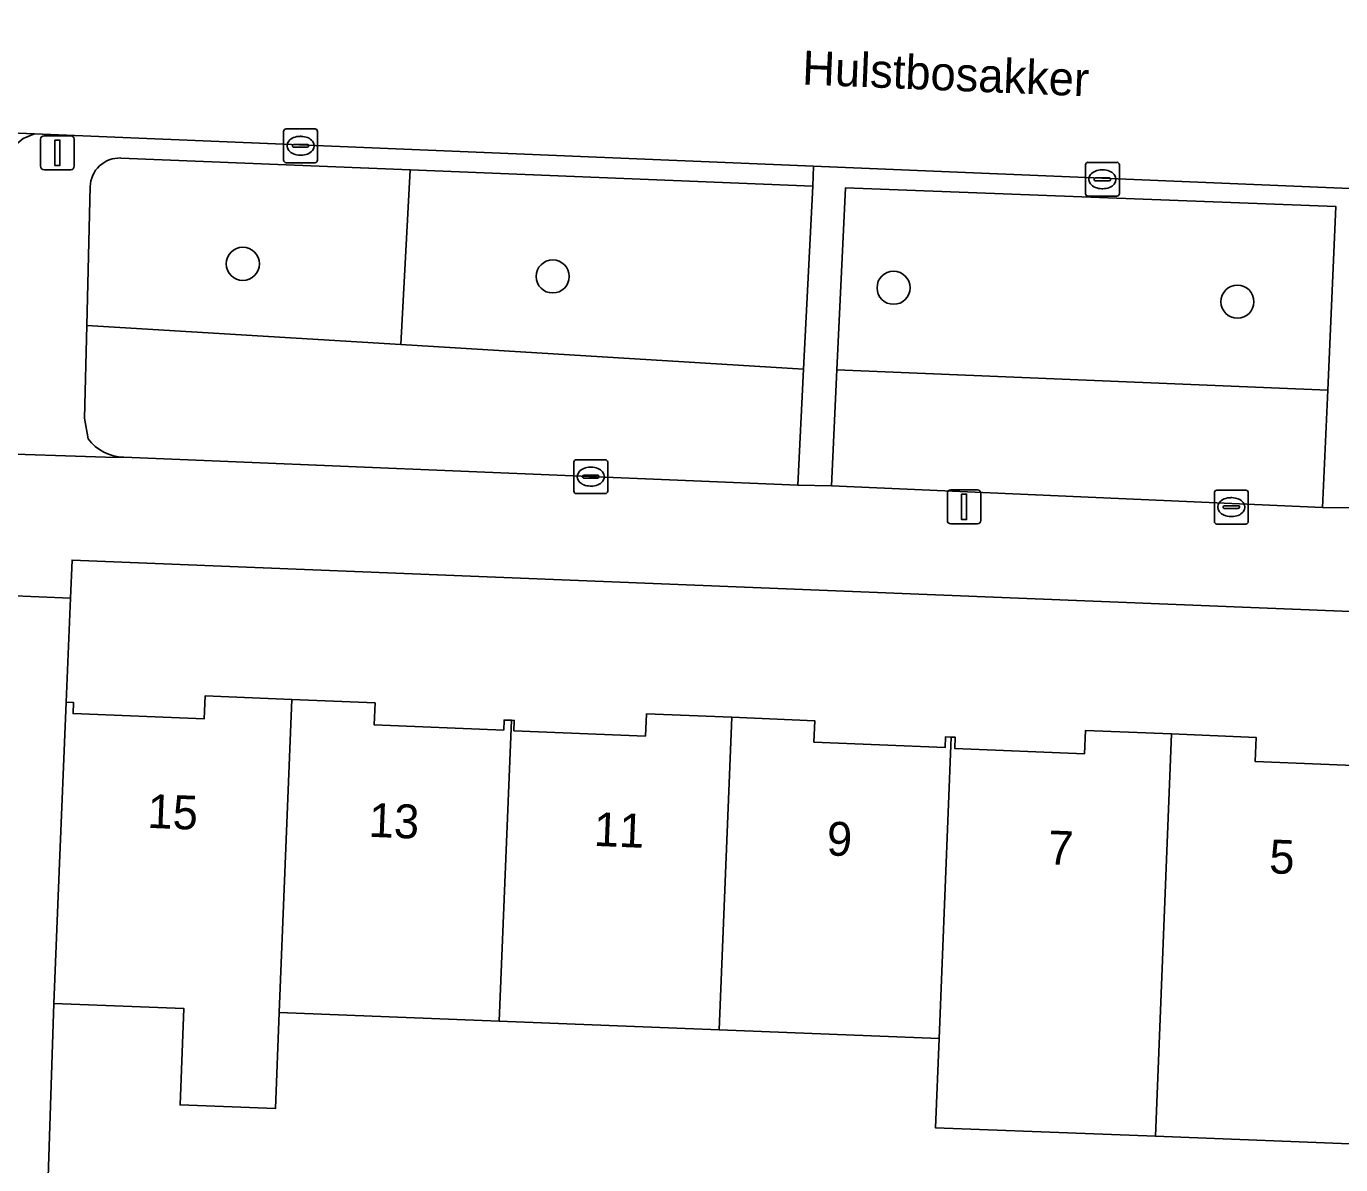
# Model space of a CAD drawing. Extents: x 161354 to 162026, y 386504 to 387460.
# Drawn here: x 161787.27 to 161826.1, y 386608.86 to 386642.48 of the extents above; entities that cross this region are included whole.
import ezdxf

# ---------------------------------------------------------------- set-up
doc = ezdxf.new("R2010")
doc.units = 0
for name, color, linetype in [('IMGEO_Boom', 7, 'Continuous'), ('IMGEO_Erf', 7, 'Continuous'), ('IMGEO_Groenvoorziening', 7, 'Continuous'), ('IMGEO_Kolk', 7, 'Continuous'), ('IMGEO_Lichtmast', 7, 'Continuous'), ('IMGEO_Openbare_ruimte_label', 7, 'Continuous'), ('IMGEO_Pand', 7, 'Continuous'), ('IMGEO_Pand_nummerreeks', 7, 'Continuous'), ('IMGEO_Parkeervlak_open', 7, 'Continuous'), ('IMGEO_Rijbaan_lokaal_open', 7, 'Continuous'), ('IMGEO_Voetpad_open', 7, 'Continuous')]:
    doc.layers.add(name, color=color, linetype=linetype)

msp = doc.modelspace()

# ---------------------------------------------------------------- linework, layer by layer
at = {"layer": 'IMGEO_Boom'}
for centre in [(161793.67, 386635.461), (161802.822, 386635.09), (161812.889, 386634.755), (161823.044, 386634.344)]:
    msp.add_circle(centre, 0.489, dxfattribs=at)
at = {"layer": 'IMGEO_Erf'}
for points in [[(161844.281, 386624.481), (161788.628, 386626.712), (161788.581, 386625.591), (161788.452, 386622.516), (161788.669, 386622.507), (161788.655, 386622.179), (161792.527, 386622.021), (161792.555, 386622.701), (161795.119, 386622.596), (161797.577, 386622.496), (161797.551, 386621.848), (161801.375, 386621.692), (161801.387, 386621.991), (161801.6, 386621.983), (161801.686, 386621.98), (161801.675, 386621.674), (161805.562, 386621.515), (161805.589, 386622.173), (161808.109, 386622.071), (161810.561, 386621.971), (161810.535, 386621.339), (161814.414, 386621.181), (161814.427, 386621.495), (161814.591, 386621.488), (161814.712, 386621.483), (161814.698, 386621.151), (161818.531, 386620.995), (161818.559, 386621.684), (161821.099, 386621.581), (161823.598, 386621.479), (161823.569, 386620.764), (161827.448, 386620.606)], [(161827.116, 386609.441), (161820.62, 386609.697), (161814.127, 386609.952), (161814.233, 386612.589), (161807.737, 386612.845), (161801.242, 386613.101), (161794.747, 386613.357), (161794.633, 386610.514), (161791.818, 386610.625), (161791.932, 386613.468), (161788.09, 386613.619), (161787.852, 386606.389), (161794.457, 386606.152), (161800.953, 386605.919), (161807.449, 386605.685), (161813.945, 386605.452), (161820.441, 386605.219), (161826.937, 386604.986)]]:
    msp.add_lwpolyline(points, dxfattribs=at)
at = {"layer": 'IMGEO_Groenvoorziening'}
for points in [[(161789.163, 386637.742), (161789.059, 386633.638), (161798.339, 386633.075), (161798.609, 386638.238), (161790.065, 386638.587)], [(161790.156, 386629.75), (161810.057, 386628.926), (161810.229, 386632.353), (161798.339, 386633.075), (161789.059, 386633.638), (161788.99, 386630.903), (161789.098, 386630.293)]]:
    msp.add_lwpolyline(points, dxfattribs=at)
for points in [[(161810.229, 386632.353), (161810.5, 386637.753), (161798.609, 386638.238), (161798.339, 386633.075)], [(161825.714, 386631.73), (161825.953, 386637.15), (161811.47, 386637.71), (161811.218, 386632.328)], [(161811.218, 386632.328), (161811.057, 386628.903), (161825.561, 386628.263), (161825.714, 386631.73)]]:
    msp.add_lwpolyline(points, close=True, dxfattribs=at)
for centre, radius, start, end in [((161790.03, 386637.72), 0.868, 87.7208, 178.5417), ((161790.182, 386631.102), 1.352, 216.7446, 268.9186)]:
    msp.add_arc(centre, radius, start, end, dxfattribs=at)
at = {"layer": 'IMGEO_Kolk'}
for p, q in [((161794.875, 386638.521), (161794.875, 386639.373)), ((161794.95, 386639.447), (161795.802, 386639.447)), ((161795.363, 386639.227), (161795.388, 386639.227)), ((161795.876, 386639.373), (161795.876, 386638.521)), ((161795.134, 386638.941), (161795.134, 386638.953)), ((161795.572, 386638.904), (161795.174, 386638.904)), ((161795.177, 386638.99), (161795.575, 386638.99)), ((161795.618, 386638.953), (161795.618, 386638.941)), ((161795.802, 386638.447), (161794.95, 386638.447)), ((161795.386, 386638.667), (161795.361, 386638.667)), ((161818.556, 386637.533), (161818.556, 386638.385)), ((161818.631, 386638.459), (161819.483, 386638.459)), ((161819.557, 386638.385), (161819.557, 386637.533)), ((161818.815, 386637.953), (161818.815, 386637.965)), ((161818.858, 386638.002), (161819.256, 386638.002)), ((161819.044, 386638.239), (161819.069, 386638.239)), ((161819.299, 386637.965), (161819.299, 386637.953)), ((161819.253, 386637.916), (161818.855, 386637.916)), ((161819.067, 386637.679), (161819.042, 386637.679)), ((161819.483, 386637.459), (161818.631, 386637.459)), ((161803.446, 386628.752), (161803.446, 386629.604)), ((161803.521, 386629.678), (161804.373, 386629.678)), ((161803.934, 386629.458), (161803.959, 386629.458)), ((161804.447, 386629.604), (161804.447, 386628.752)), ((161803.705, 386629.172), (161803.705, 386629.184)), ((161804.143, 386629.135), (161803.745, 386629.135)), ((161803.748, 386629.221), (161804.146, 386629.221)), ((161804.189, 386629.184), (161804.189, 386629.172)), ((161804.373, 386628.678), (161803.521, 386628.678)), ((161803.957, 386628.898), (161803.932, 386628.898)), ((161822.363, 386627.851), (161822.363, 386628.703)), ((161822.438, 386628.777), (161823.29, 386628.777)), ((161823.364, 386628.703), (161823.364, 386627.851)), ((161822.622, 386628.271), (161822.622, 386628.283)), ((161823.06, 386628.234), (161822.662, 386628.234)), ((161822.665, 386628.32), (161823.063, 386628.32)), ((161822.851, 386628.557), (161822.876, 386628.557)), ((161823.106, 386628.283), (161823.106, 386628.271)), ((161822.874, 386627.997), (161822.849, 386627.997)), ((161823.29, 386627.777), (161822.438, 386627.777))]:
    msp.add_line(p, q, dxfattribs=at)
for points in [[(161794.875, 386638.521), (161794.875, 386639.373)], [(161794.95, 386639.447), (161795.802, 386639.447)], [(161795.876, 386639.373), (161795.876, 386638.521)], [(161795.802, 386638.447), (161794.95, 386638.447)], [(161818.556, 386637.533), (161818.556, 386638.385)], [(161818.631, 386638.459), (161819.483, 386638.459)], [(161819.557, 386638.385), (161819.557, 386637.533)], [(161819.483, 386637.459), (161818.631, 386637.459)], [(161803.446, 386628.752), (161803.446, 386629.604)], [(161803.521, 386629.678), (161804.373, 386629.678)], [(161804.447, 386629.604), (161804.447, 386628.752)], [(161804.373, 386628.678), (161803.521, 386628.678)], [(161822.363, 386627.851), (161822.363, 386628.703)], [(161822.438, 386628.777), (161823.29, 386628.777)], [(161823.364, 386628.703), (161823.364, 386627.851)], [(161823.29, 386627.777), (161822.438, 386627.777)]]:
    msp.add_lwpolyline(points, dxfattribs=at)
for centre, radius, start, end in [((161794.952, 386639.371), 0.0765, 91.552, 178.448), ((161794.952, 386639.371), 0.0765, 91.552, 178.448), ((161795.8, 386639.371), 0.0765, 1.552, 88.448), ((161795.8, 386639.371), 0.0765, 1.552, 88.448), ((161795.174, 386638.95), 0.0403, 85.8775, 175.7526), ((161795.171, 386638.94), 0.0366, 178.938, 274.7102), ((161795.575, 386638.947), 0.043, 264.8664, 352.4533), ((161795.579, 386638.952), 0.0386, 1.7309, 96.639), ((161794.952, 386638.523), 0.0765, 181.552, 268.448), ((161794.952, 386638.523), 0.0765, 181.552, 268.448), ((161795.8, 386638.523), 0.0765, 271.552, 358.448), ((161795.8, 386638.523), 0.0765, 271.552, 358.448), ((161818.633, 386638.383), 0.0765, 91.552, 178.448), ((161818.633, 386638.383), 0.0765, 91.552, 178.448), ((161819.481, 386638.383), 0.0765, 1.552, 88.448), ((161819.481, 386638.383), 0.0765, 1.552, 88.448), ((161818.855, 386637.962), 0.0403, 85.8775, 175.7526), ((161818.852, 386637.952), 0.0366, 178.938, 274.7102), ((161819.256, 386637.959), 0.043, 264.8664, 352.4533), ((161819.26, 386637.964), 0.0386, 1.7309, 96.639), ((161818.633, 386637.535), 0.0765, 181.552, 268.448), ((161818.633, 386637.535), 0.0765, 181.552, 268.448), ((161819.481, 386637.535), 0.0765, 271.552, 358.448), ((161819.481, 386637.535), 0.0765, 271.552, 358.448), ((161803.523, 386629.602), 0.0765, 91.552, 178.448), ((161803.523, 386629.602), 0.0765, 91.552, 178.448), ((161804.371, 386629.602), 0.0765, 1.552, 88.448), ((161804.371, 386629.602), 0.0765, 1.552, 88.448), ((161803.745, 386629.181), 0.0403, 85.8775, 175.7526), ((161803.742, 386629.171), 0.0366, 178.938, 274.7102), ((161804.146, 386629.178), 0.043, 264.8664, 352.4533), ((161804.15, 386629.183), 0.0386, 1.7309, 96.639), ((161803.523, 386628.754), 0.0765, 181.552, 268.448), ((161803.523, 386628.754), 0.0765, 181.552, 268.448), ((161804.371, 386628.754), 0.0765, 271.552, 358.448), ((161804.371, 386628.754), 0.0765, 271.552, 358.448), ((161822.44, 386628.701), 0.0765, 91.552, 178.448), ((161822.44, 386628.701), 0.0765, 91.552, 178.448), ((161823.288, 386628.701), 0.0765, 1.552, 88.448), ((161823.288, 386628.701), 0.0765, 1.552, 88.448), ((161822.662, 386628.28), 0.0403, 85.8775, 175.7526), ((161822.659, 386628.27), 0.0366, 178.938, 274.7102), ((161823.063, 386628.277), 0.043, 264.8664, 352.4533), ((161823.067, 386628.282), 0.0386, 1.7309, 96.639), ((161822.44, 386627.853), 0.0765, 181.552, 268.448), ((161822.44, 386627.853), 0.0765, 181.552, 268.448), ((161823.288, 386627.853), 0.0765, 271.552, 358.448), ((161823.288, 386627.853), 0.0765, 271.552, 358.448)]:
    msp.add_arc(centre, radius, start, end, dxfattribs=at)
for centre, major_axis, ratio, start_param, end_param in [((161795.362, 386638.947), (-0.387, 0.002), 0.722429, 4.712389, 7.853982), ((161795.387, 386638.947), (-0.39, 0.002), 0.717154, 1.570796, 4.712389), ((161819.043, 386637.959), (-0.387, 0.002), 0.722429, 4.712389, 7.853982), ((161819.068, 386637.959), (-0.39, 0.002), 0.717154, 1.570796, 4.712389), ((161803.933, 386629.178), (-0.387, 0.002), 0.722429, 4.712389, 7.853982), ((161803.958, 386629.178), (-0.39, 0.002), 0.717154, 1.570796, 4.712389), ((161822.85, 386628.277), (-0.387, 0.002), 0.722429, 4.712389, 7.853982), ((161822.875, 386628.277), (-0.39, 0.002), 0.717154, 1.570796, 4.712389)]:
    msp.add_ellipse(centre, major_axis=major_axis, ratio=ratio, start_param=start_param, end_param=end_param, dxfattribs=at)
at = {"layer": 'IMGEO_Lichtmast'}
for p, q in [((161787.698, 386638.341), (161787.698, 386639.141)), ((161787.698, 386639.141), (161787.698, 386638.341)), ((161787.798, 386639.241), (161788.588, 386639.241)), ((161788.588, 386639.241), (161787.798, 386639.241)), ((161788.688, 386639.141), (161788.688, 386638.341)), ((161788.688, 386638.341), (161788.688, 386639.141)), ((161788.588, 386638.241), (161787.798, 386638.241)), ((161787.798, 386638.241), (161788.588, 386638.241)), ((161814.477, 386627.885), (161814.477, 386628.685)), ((161814.477, 386628.685), (161814.477, 386627.885)), ((161814.577, 386628.785), (161815.367, 386628.785)), ((161815.367, 386628.785), (161814.577, 386628.785)), ((161815.467, 386628.685), (161815.467, 386627.885)), ((161815.467, 386627.885), (161815.467, 386628.685)), ((161815.367, 386627.785), (161814.577, 386627.785)), ((161814.577, 386627.785), (161815.367, 386627.785))]:
    msp.add_line(p, q, dxfattribs=at)
for points in [[(161788.118, 386639.116), (161788.268, 386639.116), (161788.268, 386638.366), (161788.118, 386638.366), (161788.118, 386639.116)], [(161814.897, 386628.66), (161815.047, 386628.66), (161815.047, 386627.91), (161814.897, 386627.91), (161814.897, 386628.66)]]:
    msp.add_lwpolyline(points, dxfattribs=at)
for centre, start, end in [((161787.798, 386639.141), 90, 180), ((161787.798, 386639.141), 90, 180), ((161788.588, 386639.141), 0, 90), ((161788.588, 386639.141), 360, 90), ((161787.798, 386638.341), 180, 270), ((161787.798, 386638.341), 180, 270), ((161788.588, 386638.341), 270, 0), ((161788.588, 386638.341), 270, 0), ((161814.577, 386628.685), 90, 180), ((161814.577, 386628.685), 90, 180), ((161815.367, 386628.685), 0, 90), ((161815.367, 386628.685), 360, 90), ((161814.577, 386627.885), 180, 270), ((161814.577, 386627.885), 180, 270), ((161815.367, 386627.885), 270, 0), ((161815.367, 386627.885), 270, 0)]:
    msp.add_arc(centre, 0.1, start, end, dxfattribs=at)
at = {"layer": 'IMGEO_Pand'}
for points in [[(161795.119, 386622.596), (161792.555, 386622.701), (161792.527, 386622.021), (161788.655, 386622.179), (161788.669, 386622.507), (161788.452, 386622.516), (161788.249, 386617.521), (161788.09, 386613.619), (161791.932, 386613.468), (161791.818, 386610.625), (161794.633, 386610.514), (161794.747, 386613.357)], [(161794.747, 386613.357), (161801.242, 386613.101), (161801.6, 386621.983), (161801.387, 386621.991), (161801.375, 386621.692), (161797.551, 386621.848), (161797.577, 386622.496), (161795.119, 386622.596)], [(161808.109, 386622.071), (161805.589, 386622.173), (161805.562, 386621.515), (161801.675, 386621.674), (161801.686, 386621.98), (161801.6, 386621.983), (161801.242, 386613.101), (161807.737, 386612.845)], [(161814.591, 386621.488), (161814.427, 386621.495), (161814.414, 386621.181), (161810.535, 386621.339), (161810.561, 386621.971), (161808.109, 386622.071), (161807.737, 386612.845), (161814.233, 386612.589)], [(161814.233, 386612.589), (161814.127, 386609.952), (161820.62, 386609.697), (161821.099, 386621.581), (161818.559, 386621.684), (161818.531, 386620.995), (161814.698, 386621.151), (161814.712, 386621.483), (161814.591, 386621.488)], [(161827.58, 386620.948), (161827.463, 386620.953), (161827.448, 386620.606), (161823.569, 386620.764), (161823.598, 386621.479), (161821.099, 386621.581), (161820.62, 386609.697), (161827.116, 386609.441), (161827.222, 386612.077)]]:
    msp.add_lwpolyline(points, close=True, dxfattribs=at)
at = {"layer": 'IMGEO_Parkeervlak_open'}
msp.add_lwpolyline([(161787.18, 386639.162), (161787.515, 386639.299), (161764.44, 386640.258), (161764.376, 386638.16), (161784.723, 386637.291), (161785.064, 386637.406)], close=True, dxfattribs=at)
at = {"layer": 'IMGEO_Rijbaan_lokaal_open'}
msp.add_lwpolyline([(161776.22, 386646.498), (161764.753, 386646.956), (161764.44, 386640.258), (161787.515, 386639.299), (161810.525, 386638.343), (161844.343, 386636.937), (161852.25, 386636.278), (161856.015, 386635.964), (161857.425, 386635.847), (161857.6, 386640.408), (161857.708, 386643.236)], dxfattribs=at)
at = {"layer": 'IMGEO_Voetpad_open'}
for points in [[(161790.065, 386638.587), (161798.609, 386638.238), (161810.5, 386637.753), (161810.525, 386638.343), (161787.515, 386639.299), (161787.18, 386639.162), (161785.064, 386637.406), (161784.723, 386637.291), (161764.376, 386638.16), (161761.559, 386638.28), (161733.432, 386639.482), (161712.884, 386640.267), (161712.735, 386640.273), (161709.938, 386640.392), (161687.436, 386641.367)], [(161789.098, 386630.293), (161788.99, 386630.903), (161789.059, 386633.638), (161789.163, 386637.742)], [(161785.949, 386635.827), (161785.852, 386632.853), (161785.754, 386629.878), (161789.911, 386629.74), (161790.156, 386629.75)], [(161712.947, 386628.672), (161756.649, 386626.892), (161757.933, 386626.84), (161786.714, 386625.667), (161788.581, 386625.591), (161788.628, 386626.712), (161844.281, 386624.481), (161844.379, 386624.475), (161849.951, 386624.25), (161850.34, 386633.815)], [(161826.381, 386628.26), (161825.561, 386628.263), (161811.057, 386628.903), (161810.057, 386628.926), (161790.156, 386629.75), (161789.911, 386629.74), (161785.754, 386629.878)], [(161826.812, 386601.898), (161820.316, 386602.131), (161813.821, 386602.365), (161807.325, 386602.598), (161800.829, 386602.831), (161794.333, 386603.064), (161787.741, 386603.301), (161787.852, 386606.389), (161788.09, 386613.619), (161788.249, 386617.521), (161788.452, 386622.516), (161788.581, 386625.591), (161786.714, 386625.667)]]:
    msp.add_lwpolyline(points, dxfattribs=at)
msp.add_lwpolyline([(161826.823, 386637.118), (161836.607, 386636.724), (161844.277, 386636.416), (161844.343, 386636.937), (161810.525, 386638.343), (161810.5, 386637.753), (161810.229, 386632.353), (161810.057, 386628.926), (161811.057, 386628.903), (161811.218, 386632.328), (161811.47, 386637.71), (161825.953, 386637.15), (161825.714, 386631.73), (161825.561, 386628.263), (161826.381, 386628.26), (161826.552, 386631.695)], close=True, dxfattribs=at)
for centre, radius, start, end in [((161790.03, 386637.72), 0.868, 87.7208, 178.5417), ((161790.182, 386631.102), 1.352, 216.7446, 268.9186)]:
    msp.add_arc(centre, radius, start, end, dxfattribs=at)

# ---------------------------------------------------------------- texts
at = {"layer": 'IMGEO_Openbare_ruimte_label'}
msp.add_text('Hulstbosakker', height=1, rotation=357.5926, dxfattribs=at).set_placement((161810.177, 386640.761))
at = {"layer": 'IMGEO_Pand_nummerreeks'}
for s, rotation, p in [('15', 357.6834, (161790.839, 386618.808)), ('13', 357.6834, (161797.373, 386618.544)), ('11', 357.6853, (161804.022, 386618.275)), ('9', 357.6834, (161810.902, 386617.996)), ('7', 357.6834, (161817.436, 386617.732)), ('5', 357.6834, (161823.971, 386617.467))]:
    msp.add_text(s, height=1, rotation=rotation, dxfattribs=at).set_placement(p)

doc.saveas('drawing.dxf')
